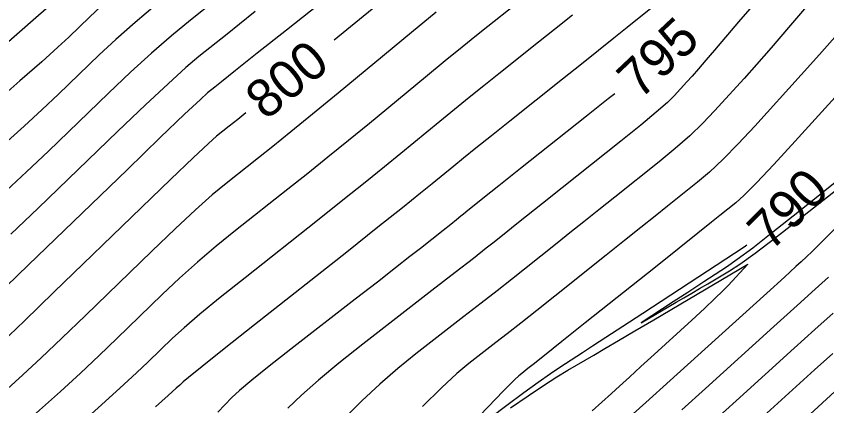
# Model space of a CAD drawing. Extents: x 2079879 to 2092887, y 778083 to 784051.
# Drawn here: x 2084164.7 to 2084224.2, y 780946.1 to 780974.7 of the extents above; entities that cross this region are included whole.
import ezdxf

# ---------------------------------------------------------------- set-up
doc = ezdxf.new("R2010")
doc.units = 0
doc.layers.add('DT_X_Contour_Major', color=7, linetype='Continuous')
doc.layers.add('DT_X_Contour_Minor', color=7, linetype='Continuous')

msp = doc.modelspace()

# ---------------------------------------------------------------- linework, layer by layer
at = {"layer": 'DT_X_Contour_Major'}
for points in [[(2084180.416, 780983.097), (2084176.187, 780979.712), (2084173.942, 780977.903), (2084172.173, 780976.45), (2084170.878, 780975.354), (2084170.059, 780974.615), (2084168.508, 780973.12), (2084167.723, 780972.388), (2084166.531, 780971.313), (2084164.932, 780969.897), (2084162.926, 780968.137)], [(2084192.642, 780976.711), (2084187.994, 780972.886)], [(2084208.601, 780968.961), (2084208.129, 780968.586), (2084206.521, 780967.308), (2084201.693, 780963.47), (2084200.093, 780962.197), (2084198.915, 780961.259), (2084198.158, 780960.655), (2084197.822, 780960.386), (2084197.49, 780960.112), (2084197.303, 780959.961), (2084196.991, 780959.712), (2084196.555, 780959.365), (2084195.994, 780958.921), (2084194.331, 780957.606), (2084193.565, 780957.003), (2084192.511, 780956.179), (2084191.17, 780955.135), (2084189.542, 780953.87), (2084184.817, 780950.204), (2084183.218, 780948.95), (2084181.965, 780947.94), (2084181.056, 780947.173), (2084180.493, 780946.649), (2084179.452, 780945.576)], [(2084181.504, 780967.553), (2084180.916, 780967.072), (2084180.299, 780966.574), (2084179.369, 780965.839), (2084178.762, 780965.305), (2084177.641, 780964.257), (2084176.004, 780962.694), (2084173.851, 780960.615), (2084167.424, 780954.386), (2084165.257, 780952.29), (2084163.577, 780950.675)], [(2084218.307, 780957.846), (2084218.109, 780957.688), (2084210.66, 780952.829), (2084209.186, 780951.868), (2084207.956, 780951.066), (2084206.971, 780950.424), (2084206.23, 780949.942), (2084204.581, 780948.869), (2084203.873, 780948.392), (2084202.988, 780947.765), (2084201.925, 780946.99), (2084200.685, 780946.065), (2084194.48, 780941.399)], [(2084200.944, 780945.891), (2084202.246, 780946.786), (2084203.381, 780947.545), (2084204.349, 780948.168), (2084205.15, 780948.655), (2084207.064, 780949.772), (2084207.878, 780950.248), (2084208.882, 780950.839), (2084210.076, 780951.544), (2084211.462, 780952.364), (2084218.373, 780956.457), (2084216.937, 780954.894), (2084216.539, 780954.483), (2084215.959, 780953.919), (2084215.197, 780953.203), (2084214.254, 780952.333), (2084211.495, 780949.812), (2084210.524, 780948.924), (2084209.678, 780948.153), (2084208.958, 780947.497), (2084208.363, 780946.958), (2084206.944, 780945.674)], [(2084224.772, 780947.089), (2084222.008, 780944.588)]]:
    msp.add_lwpolyline(points, dxfattribs=at)
at = {"layer": 'DT_X_Contour_Minor'}
for points in [[(2084190.958, 780978.769), (2084184.501, 780973.635), (2084182.357, 780971.93), (2084180.766, 780970.665), (2084179.729, 780969.84), (2084179.246, 780969.455), (2084178.697, 780969.015), (2084178.175, 780968.541), (2084177.02, 780967.449), (2084175.234, 780965.738), (2084172.815, 780963.409), (2084165.521, 780956.374), (2084163.116, 780954.056)], [(2084181.027, 780977.233), (2084177.442, 780974.363), (2084176.058, 780973.222), (2084174.596, 780971.949), (2084173.056, 780970.546), (2084171.437, 780969.012), (2084167.015, 780964.747), (2084165.42, 780963.222), (2084163.952, 780961.845)], [(2084167.821, 780976.047), (2084166.093, 780974.536), (2084163.691, 780972.437)], [(2084201.262, 780975.474), (2084199.288, 780973.905), (2084198.447, 780973.231), (2084197.405, 780972.386), (2084196.16, 780971.369), (2084194.714, 780970.181), (2084190.588, 780966.785), (2084189.054, 780965.528), (2084187.547, 780964.305), (2084186.065, 780963.114), (2084184.61, 780961.957), (2084180.764, 780958.916), (2084179.345, 780957.767), (2084177.975, 780956.599), (2084176.653, 780955.414), (2084175.378, 780954.211), (2084172.043, 780950.979), (2084170.751, 780949.741), (2084169.374, 780948.452), (2084167.914, 780947.111), (2084166.37, 780945.72), (2084162.14, 780941.939)], [(2084175, 780975.562), (2084173.384, 780974.2), (2084171.967, 780972.95), (2084170.748, 780971.814), (2084167.761, 780968.933), (2084166.572, 780967.805), (2084165.242, 780966.579), (2084163.772, 780965.257)], [(2084211.98, 780975.813), (2084209.52, 780973.829), (2084208.532, 780973.033), (2084207.41, 780972.135), (2084206.155, 780971.134), (2084204.768, 780970.03), (2084200.892, 780966.948), (2084199.545, 780965.875), (2084198.411, 780964.968), (2084197.492, 780964.227), (2084196.786, 780963.651), (2084195.189, 780962.336), (2084194.349, 780961.654), (2084193.023, 780960.594), (2084191.214, 780959.156), (2084188.92, 780957.34), (2084182.159, 780951.993), (2084179.928, 780950.228), (2084178.31, 780948.942), (2084177.302, 780948.135), (2084176.905, 780947.807), (2084176.662, 780947.571), (2084176.405, 780947.335), (2084175.813, 780946.802), (2084174.888, 780945.972)], [(2084222.827, 780975.534), (2084221.367, 780973.82), (2084220.092, 780972.341), (2084219.002, 780971.096), (2084218.098, 780970.085), (2084215.933, 780967.701), (2084215.07, 780966.797), (2084214.105, 780965.874), (2084213.036, 780964.931), (2084211.865, 780963.969), (2084208.605, 780961.376), (2084207.423, 780960.436), (2084206.322, 780959.56), (2084205.303, 780958.748), (2084204.365, 780957.999), (2084201.972, 780956.089), (2084201.021, 780955.333), (2084199.964, 780954.501), (2084198.8, 780953.59), (2084197.53, 780952.602), (2084194.002, 780949.863), (2084192.679, 780948.795), (2084191.358, 780947.644), (2084190.039, 780946.411), (2084188.722, 780945.095)], [(2084195.494, 780974.94), (2084193.678, 780973.446), (2084188.288, 780969.01), (2084186.407, 780967.465), (2084184.808, 780966.16), (2084183.491, 780965.093), (2084182.454, 780964.266), (2084180.066, 780962.377), (2084179.054, 780961.536), (2084177.808, 780960.428), (2084176.328, 780959.054), (2084174.615, 780957.413), (2084169.734, 780952.683), (2084168.004, 780951.016), (2084166.476, 780949.564), (2084165.149, 780948.326), (2084164.023, 780947.302)], [(2084182.21, 780974.999), (2084181.043, 780974.068), (2084180.137, 780973.344), (2084178.069, 780971.689), (2084177.117, 780970.881), (2084175.808, 780969.699), (2084174.145, 780968.142), (2084172.126, 780966.211), (2084166.268, 780960.561), (2084164.268, 780958.639)], [(2084218.522, 780975.195), (2084217.691, 780974.243), (2084215.921, 780972.158), (2084215.297, 780971.426), (2084214.752, 780970.794), (2084214.287, 780970.262), (2084213.9, 780969.83), (2084212.976, 780968.811), (2084212.47, 780968.316), (2084211.648, 780967.596), (2084210.509, 780966.65), (2084209.052, 780965.479), (2084204.746, 780962.055), (2084203.286, 780960.893), (2084202.134, 780959.977), (2084201.29, 780959.305), (2084200.755, 780958.879), (2084199.74, 780958.068), (2084199.169, 780957.618), (2084198.219, 780956.875), (2084196.889, 780955.84), (2084195.179, 780954.512), (2084190.114, 780950.58), (2084188.345, 780949.18), (2084186.838, 780947.929), (2084185.592, 780946.826), (2084184.608, 780945.872)], [(2084205.489, 780974.728), (2084204.182, 780973.682), (2084203.015, 780972.752), (2084200.09, 780970.426), (2084198.996, 780969.553), (2084197.908, 780968.677), (2084196.826, 780967.798), (2084195.75, 780966.916), (2084192.889, 780964.561), (2084191.701, 780963.591), (2084190.285, 780962.45), (2084188.64, 780961.135), (2084186.765, 780959.649), (2084181.461, 780955.455), (2084179.637, 780953.997), (2084178.142, 780952.77), (2084176.977, 780951.774), (2084176.142, 780951.009), (2084174.353, 780949.275), (2084173.497, 780948.466), (2084172.273, 780947.34), (2084170.679, 780945.897), (2084168.717, 780944.137), (2084162.991, 780939.019)], [(2084225.123, 780973.526), (2084223.64, 780971.84), (2084222.295, 780970.341), (2084218.891, 780966.591), (2084217.671, 780965.279), (2084216.561, 780964.152), (2084215.564, 780963.212), (2084214.678, 780962.459), (2084212.463, 780960.698), (2084211.56, 780959.979), (2084210.511, 780959.143), (2084209.316, 780958.19), (2084207.974, 780957.12), (2084204.203, 780954.109), (2084202.873, 780953.049), (2084201.709, 780952.126), (2084200.711, 780951.34), (2084199.881, 780950.692), (2084197.889, 780949.146), (2084197.013, 780948.41), (2084195.879, 780947.359), (2084194.487, 780945.995)], [(2084226.493, 780970.596), (2084221.849, 780965.482), (2084220.271, 780963.76), (2084219.018, 780962.43), (2084218.091, 780961.493), (2084217.49, 780960.949), (2084216.322, 780960.02), (2084215.697, 780959.522), (2084214.699, 780958.726), (2084213.328, 780957.632), (2084211.584, 780956.24), (2084206.435, 780952.13), (2084204.724, 780950.765), (2084203.453, 780949.752), (2084202.623, 780949.091), (2084202.232, 780948.782), (2084201.777, 780948.429), (2084201.566, 780948.25), (2084201.274, 780947.975), (2084200.9, 780947.607), (2084200.445, 780947.143), (2084198.134, 780944.761)], [(2084227.382, 780964.522), (2084222.045, 780960.242), (2084220.216, 780958.788), (2084218.733, 780957.633), (2084217.596, 780956.779), (2084216.804, 780956.225), (2084215.153, 780955.148), (2084214.548, 780954.754), (2084213.971, 780954.378), (2084213.422, 780954.02), (2084212.902, 780953.682), (2084210.538, 780952.144), (2084213.123, 780953.652), (2084213.682, 780953.979), (2084214.253, 780954.314), (2084214.834, 780954.657), (2084215.426, 780955.007), (2084217.021, 780955.952), (2084217.791, 780956.455), (2084218.906, 780957.259), (2084220.365, 780958.362), (2084222.169, 780959.765), (2084227.438, 780963.904)], [(2084225.464, 780959.731), (2084224.025, 780958.299), (2084223.102, 780957.385), (2084222.692, 780956.987), (2084222.286, 780956.615), (2084221.903, 780956.268), (2084221.061, 780955.505), (2084219.758, 780954.325), (2084217.994, 780952.729), (2084212.678, 780947.919), (2084210.882, 780946.298), (2084209.48, 780945.043)], [(2084224.298, 780955.505), (2084223.329, 780954.62), (2084221.994, 780953.407), (2084220.293, 780951.866), (2084215.27, 780947.321), (2084213.531, 780945.755)], [(2084224.631, 780952.863), (2084223.298, 780951.645), (2084221.786, 780950.274), (2084217.516, 780946.41), (2084215.987, 780945.037)], [(2084224.602, 780949.884), (2084223.279, 780948.681), (2084219.762, 780945.499)]]:
    msp.add_lwpolyline(points, dxfattribs=at)

# ---------------------------------------------------------------- texts
at = {"layer": 'DT_X_Contour_Major'}
for s, rotation, p in [('795', 43.37717, (2084210.445, 780968.471)), ('800', 39.41156, (2084182.983, 780966.952)), ('790', 44.8519, (2084220.063, 780957.324))]:
    msp.add_text(s, height=2.8, rotation=rotation, dxfattribs=at).set_placement(p)

doc.saveas('drawing.dxf')
